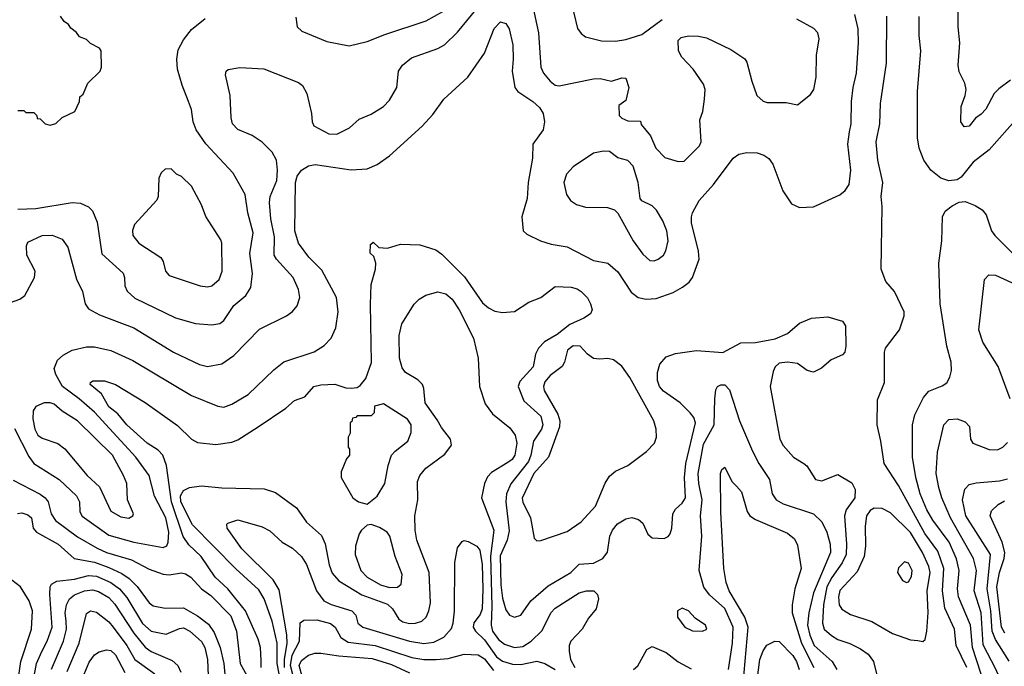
# Model space of a CAD drawing. Extents: x 997026 to 1115308, y 536381 to 619039.
# Tile 394 of 484: x 1065434 to 1070309, y 595931 to 599130. Entities that reach past the tile are written whole.
import ezdxf

# ---------------------------------------------------------------- set-up
doc = ezdxf.new("R2010")
doc.units = 0

msp = doc.modelspace()

# ---------------------------------------------------------------- linework, layer by layer
at = {"layer": '0CON20XD'}
for points in [[(1065365, 597722), (1065435, 597747.1), (1065460, 597765), (1065508, 597855), (1065510.8, 597885), (1065469.2, 597965), (1065468.3, 598011.7), (1065475, 598030), (1065545, 598061.4), (1065595, 598064.4), (1065644.5, 598044.5), (1065672.9, 598005), (1065715.6, 597845.6), (1065746, 597785), (1065758.8, 597725), (1065775, 597698.8), (1065829.5, 597669.5), (1066000, 597605), (1066195.3, 597485.3), (1066325, 597423.6), (1066365, 597413.6), (1066435, 597427.8), (1066495, 597468.1), (1066621.1, 597598.9), (1066755, 597664.4), (1066784.5, 597685.5), (1066808.6, 597715), (1066821.9, 597755), (1066814.5, 597794.5), (1066788.9, 597855), (1066705.5, 597945), (1066693.6, 597965), (1066695.2, 598055), (1066677.5, 598145), (1066670.8, 598225), (1066675.3, 598255), (1066707.2, 598335), (1066710.7, 598385), (1066705.4, 598435.4), (1066684.5, 598474.5), (1066634.5, 598524.5), (1066586.2, 598556.2), (1066515, 598586.7), (1066488.6, 598615), (1066480.6, 598645), (1066477.1, 598755), (1066453.9, 598856.1), (1066456.7, 598875), (1066467.3, 598882.7), (1066525, 598892.5), (1066642.7, 598887.3), (1066815, 598819.2), (1066834.3, 598804.3), (1066856, 598765), (1066878.8, 598665), (1066882, 598625), (1066891.2, 598605), (1066964.5, 598564.5), (1067005, 598564), (1067066.7, 598595), (1067115, 598638), (1067175, 598662.5), (1067235, 598700), (1067265, 598731.2), (1067301.4, 598795), (1067309.4, 598875), (1067330, 598905), (1067375, 598941.1), (1067505, 598986.7), (1067537.1, 599005), (1067601.3, 599068.7), (1067795, 599303.8)], [(1067952.5, 599302.5), (1068002.8, 599065), (1068013.9, 598895), (1068028.5, 598865), (1068060.4, 598825), (1068085, 598805.5), (1068105, 598801.8), (1068275, 598837.1), (1068308.8, 598838.8), (1068365, 598826.2), (1068415, 598842.5), (1068435, 598840), (1068450, 598795), (1068435, 598730), (1068400, 598705), (1068402.5, 598655), (1068415, 598642.5), (1068445, 598630), (1068508.3, 598628.3), (1068511.7, 598611.7), (1068558, 598555), (1068584.2, 598494.2), (1068628.8, 598448.8), (1068695, 598428.8), (1068725, 598430), (1068800.8, 598505), (1068808.6, 598525), (1068802.5, 598635), (1068816, 598675), (1068824.2, 598735.8), (1068827.5, 598785), (1068820.3, 598810.3), (1068768.6, 598885), (1068713.3, 598945), (1068696.3, 598976.3), (1068695, 599026.2), (1068708.7, 599041.3), (1068745, 599050), (1068795, 599048.9), (1068835, 599040), (1068955, 598982), (1069025, 598936.7), (1069035, 598920), (1069058.6, 598825), (1069084.2, 598755), (1069115, 598726), (1069135, 598720), (1069229.5, 598719.5), (1069285, 598708.8), (1069349.7, 598760.3), (1069365.8, 598785), (1069378, 598845), (1069380, 598955), (1069392.5, 599035), (1069386, 599065), (1069366.3, 599086.3), (1069282.2, 599132.2)], [(1070339.7, 598830.3), (1070282.2, 598787.8), (1070258.6, 598765), (1070217.5, 598687.5), (1070195, 598662), (1070167.3, 598642.7), (1070135, 598602.5), (1070110.3, 598600.3), (1070094.3, 598625), (1070095, 598700), (1070116, 598755), (1070120.8, 598785), (1070114.2, 598815), (1070085, 598872.5), (1070080, 598905), (1070089.5, 599015), (1070080, 599095), (1070080, 599265)], [(1068159.3, 599239.3), (1068196.6, 599086.6), (1068215, 599060.8), (1068236.2, 599045), (1068315, 599025.4), (1068385, 599024), (1068435, 599032.3), (1068515, 599057.1), (1068615, 599130)], [(1066802.3, 599142.3), (1066808.8, 599095), (1066832.1, 599072.1), (1066955, 599022.5), (1067065, 599000.6), (1067155, 599021.5), (1067243, 599057), (1067446.1, 599123.9), (1067529, 599171)], [(1065408.1, 597108.1), (1065479.5, 596969.5), (1065505.2, 596935.2), (1065629.6, 596855), (1065715.5, 596775), (1065730, 596745), (1065731.8, 596695), (1065744.3, 596674.3), (1065875, 596579.8), (1065998.8, 596545), (1066145, 596518.8), (1066162.3, 596527.7), (1066169.7, 596545), (1066172.2, 596595), (1066158.4, 596665), (1066102.2, 596772.2), (1066075.2, 596875), (1066008.9, 596965), (1065805, 597187.6), (1065728.8, 597255), (1065646.9, 597315), (1065612.8, 597375), (1065605.3, 597405), (1065621.5, 597445), (1065649, 597471), (1065695, 597494.6), (1065765, 597512.3), (1065805, 597512), (1065885, 597493.8), (1065993.8, 597443.8), (1066285, 597270.9), (1066415, 597217.9), (1066445, 597213.1), (1066485, 597227.3), (1066565, 597275.6), (1066692, 597398), (1066742.7, 597437.3), (1066892.6, 597487.4), (1066942.6, 597517.4), (1066975.9, 597554.1), (1067000, 597605), (1067011.3, 597685), (1067002.3, 597755), (1066930.1, 597890.1), (1066865.2, 597955.2), (1066814.8, 598024.8), (1066795.9, 598085), (1066800, 598325), (1066808, 598355), (1066830, 598385), (1066865, 598406.1), (1066896.6, 598413.4), (1067075, 598386.2), (1067155, 598391.5), (1067205, 598413.3), (1067265, 598456.9), (1067426.6, 598603.4), (1067479.4, 598660.6), (1067535, 598736), (1067653.3, 598845), (1067735.4, 598964.6), (1067784.3, 599085.7), (1067815, 599119.2), (1067841.3, 599111.3), (1067857.8, 599085), (1067876.4, 599005), (1067877.5, 598935)], [(1065425, 598680), (1065455, 598680), (1065465, 598670), (1065505, 598670), (1065520, 598655), (1065521.7, 598641.7), (1065535, 598640), (1065560, 598615), (1065585, 598607.5), (1065613.6, 598616.4), (1065643.9, 598646.1), (1065707.5, 598675), (1065730, 598725), (1065731.7, 598748.3), (1065748.3, 598761.7), (1065772.5, 598815), (1065832.5, 598875), (1065840, 598895), (1065837.5, 598975), (1065829.3, 598989.3), (1065785, 599012.5), (1065765, 599032.5), (1065730, 599045), (1065716.4, 599066.4), (1065687, 599087), (1065676.4, 599106.4), (1065655, 599120), (1065636.4, 599146.4)], [(1065425, 598192.2), (1065515, 598195.8), (1065695, 598225.6), (1065735, 598221.9), (1065775, 598204.3), (1065795, 598184), (1065818.1, 598128.1), (1065840.9, 597970.9), (1065946.5, 597876.5), (1065953.5, 597855), (1065955, 597812.5), (1065966.2, 597786.2), (1066005, 597752.5), (1066205, 597654.6), (1066305, 597626.9), (1066385, 597620.4), (1066425, 597627.7), (1066445, 597641.2), (1066495, 597716.7), (1066554.8, 597765.2), (1066579.3, 597805), (1066587.1, 597875), (1066573.9, 597973.9), (1066590.6, 598075), (1066564.7, 598174.7), (1066550, 598265), (1066491.2, 598371.2), (1066356.4, 598515), (1066308.8, 598585), (1066293.1, 598625), (1066284.5, 598685), (1066270.4, 598725), (1066238.2, 598805), (1066215.8, 598884.2), (1066213.1, 598935), (1066219.7, 598980.3), (1066245, 599030), (1066285, 599081.4), (1066352.5, 599135)], [(1067877.5, 598935), (1067872.5, 598875), (1067885.7, 598795), (1067900.8, 598775), (1067975.7, 598725), (1068007.8, 598695), (1068025.4, 598665), (1068032.1, 598625), (1068025.3, 598584.7), (1067975.6, 598514.4), (1067972.9, 598445), (1067951.5, 598325), (1067946.9, 598245), (1067920, 598155), (1067926.7, 598085), (1067945, 598068.8), (1068012.5, 598035), (1068065, 598018.6), (1068145, 598005.6), (1068275, 597938.6), (1068346.7, 597925), (1068395, 597882.5), (1068462.1, 597782.1), (1068496.2, 597755), (1068536.6, 597746.6), (1068585, 597751.2), (1068670.4, 597779.6), (1068716.4, 597806.4), (1068748.5, 597831.5), (1068766, 597854), (1068798.5, 597945), (1068795.6, 597984.4), (1068760.8, 598125), (1068760, 598155), (1068766.2, 598175), (1068798.5, 598235), (1068869.1, 598315), (1068967.1, 598445), (1068995, 598464.1), (1069035, 598472.7), (1069085, 598470.9), (1069119.2, 598459.2), (1069142.6, 598442.6), (1069163.3, 598415), (1069212.8, 598282.8), (1069255, 598218.8), (1069295, 598200), (1069365, 598204), (1069495, 598263.1), (1069521.4, 598285), (1069541.1, 598315), (1069548.8, 598385), (1069534, 598514), (1069543.2, 598575), (1069551.1, 598615), (1069552.3, 598725), (1069560.4, 598795), (1069577.3, 598865), (1069586.7, 599015), (1069585.3, 599085), (1069568.5, 599155)], [(1070124.4, 595925), (1070070.3, 596035), (1070063.4, 596115), (1070015, 596219.2), (1070003.8, 596303.8), (1070010.2, 596415), (1069980.5, 596500.5), (1069915, 596588.2), (1069785.9, 596825), (1069714.7, 596934.7), (1069698.5, 597045), (1069679.1, 597125), (1069680.7, 597249.3), (1069715.8, 597335), (1069716.2, 597485), (1069721.2, 597505), (1069790, 597595), (1069813.8, 597665), (1069814, 597685), (1069765.7, 597785.7), (1069722, 597835), (1069700, 597895), (1069704.4, 598205), (1069699.5, 598255), (1069707.5, 598325), (1069683.8, 598435), (1069674.6, 598525), (1069692.9, 598615), (1069696.9, 598715), (1069726.2, 598915), (1069727.6, 599147.6)], [(1070375, 598643.6), (1070235, 598485.5), (1070154.4, 598425), (1070095, 598351.2), (1070075, 598338), (1070035, 598332.5), (1069995, 598345.8), (1069945, 598385.8), (1069910.6, 598435), (1069888.1, 598495), (1069880, 598545), (1069880, 598775), (1069896.2, 598975), (1069888, 599052), (1069887.9, 599145)], [(1068575, 597936.7), (1068595, 597944.4), (1068622.5, 597965), (1068633.8, 597986.2), (1068644.6, 598035), (1068638.4, 598085), (1068619.3, 598135), (1068587.5, 598187.5), (1068565, 598208.8), (1068515, 598234.3), (1068506, 598245), (1068496.2, 598325), (1068472.5, 598405), (1068445, 598432.5), (1068396.4, 598446.4), (1068355, 598477.5), (1068325, 598480), (1068275, 598470), (1068175, 598401.9), (1068141.8, 598365), (1068128.9, 598325), (1068142.1, 598265), (1068161.1, 598235), (1068191.2, 598215), (1068235, 598203.1), (1068345, 598200), (1068378.8, 598188.8), (1068395, 598173.3), (1068472, 598035), (1068519.9, 597969.9), (1068555, 597938.5), (1068575, 597936.7)], [(1066365, 597807.5), (1066385, 597814), (1066422, 597845), (1066437.5, 597885), (1066435.6, 598025), (1066430.9, 598040.9), (1066355.8, 598155.8), (1066333.9, 598213.9), (1066285, 598306.7), (1066235, 598353.3), (1066210, 598365), (1066185, 598392.5), (1066155, 598390), (1066135, 598372.5), (1066123.3, 598345), (1066120, 598255), (1066113.6, 598236.4), (1066002.7, 598117.3), (1065992.7, 598087.3), (1065995, 598062.5), (1066024, 598025), (1066132.7, 597952.7), (1066144.3, 597934.3), (1066157.1, 597885), (1066173.8, 597865), (1066327.5, 597812.5), (1066365, 597807.5)], [(1070236.7, 595765), (1070151.5, 596025), (1070141.8, 596135), (1070082.4, 596275), (1070077.9, 596315), (1070086, 596405), (1070073.3, 596463.3), (1070036, 596545), (1069955, 596654.7), (1069925, 596705.4), (1069893.3, 596785), (1069871.6, 596865), (1069855.2, 596965), (1069854.6, 597125), (1069866.8, 597175), (1069909.8, 597260.2), (1069935, 597292.2), (1070001.7, 597318.3), (1070025, 597334.2), (1070039.3, 597360.7), (1070047.5, 597395), (1070046.2, 597435), (1070024.6, 597515), (1069992.1, 597725), (1069984.6, 597924.6), (1069999.2, 598035), (1070003.1, 598155), (1070017.2, 598182.8), (1070050.5, 598209.5), (1070085, 598226.7), (1070115, 598230.5), (1070165, 598211.1), (1070199.7, 598189.7), (1070218.7, 598165), (1070245.9, 598085.9), (1070262.8, 598062.8), (1070443.2, 597883.2)], [(1066629.6, 595925), (1066629.8, 595959.8), (1066626, 596025), (1066615, 596066.2), (1066551.9, 596205), (1066465.6, 596315), (1066402.6, 596372.6), (1066333.5, 596475), (1066272.3, 596532.3), (1066243, 596573), (1066186.4, 596745), (1066160.8, 596925), (1066143.5, 596975), (1066119.7, 596999.7), (1066065.5, 597035), (1065965.5, 597125), (1065920.2, 597180.2), (1065875, 597213.9), (1065839.6, 597279.6), (1065783.1, 597325), (1065784.6, 597335.4), (1065796.4, 597343.6), (1065855, 597342.9), (1065909.2, 597325), (1066055.9, 597235.9), (1066215, 597122.5), (1066285.5, 597055.5), (1066315, 597038.9), (1066405, 597028.5), (1066485, 597039.2), (1066515, 597050.8), (1066615, 597115.6), (1066751.4, 597208.6), (1066795, 597245.7), (1066845.8, 597264.2), (1066890, 597315), (1066925, 597324.2), (1066995, 597326.9), (1067048.3, 597308.3), (1067075, 597307.5), (1067105, 597310), (1067119.3, 597320.7), (1067148.8, 597355), (1067175.9, 597434.1), (1067170.5, 597720.5), (1067175, 597820), (1067196.7, 597895), (1067197.5, 597925), (1067188.3, 597958.3), (1067170, 597975), (1067171.7, 598018.3), (1067185, 598030), (1067212.5, 598002.5), (1067255, 598000), (1067320.5, 598019.5), (1067415, 598016.2), (1067495, 597991.2), (1067525, 597970), (1067637, 597857), (1067725, 597729.5), (1067755, 597704.5), (1067787.6, 597687.6), (1067825, 597680.9), (1067885, 597686.9), (1067955, 597732.9), (1068015, 597755.5), (1068085, 597810.6), (1068165, 597806.2), (1068195, 597797.7), (1068215, 597784.5), (1068245, 597753.1), (1068261.2, 597725), (1068267.9, 597695), (1068260, 597675), (1068227.4, 597652.6), (1068158.5, 597621.5), (1068095, 597571.8), (1068033.1, 597536.9), (1068003.6, 597505), (1067987.8, 597475), (1067976.9, 597413.1), (1067910.7, 597339.3), (1067901.8, 597315), (1067930.5, 597245), (1068015, 597168.2), (1068024.1, 597125), (1068017.6, 597105), (1067978.3, 597045), (1067965.1, 596974.9), (1067953.6, 596945), (1067866.3, 596833.7), (1067844.4, 596785), (1067840.8, 596745), (1067858.4, 596601.6), (1067847.9, 596555), (1067812.6, 596477.4), (1067816.6, 596335), (1067825, 596268.8), (1067840.9, 596210.9), (1067860, 596185), (1067885, 596174.4), (1067915, 596184.4), (1067965.6, 596254.4), (1068051, 596329), (1068163.1, 596395), (1068205, 596436.2), (1068275, 596441.8), (1068321.1, 596465), (1068344.6, 596495.4), (1068356.5, 596575), (1068368.9, 596605), (1068394.7, 596635.3), (1068435, 596661.4), (1068465, 596667.1), (1068497.6, 596657.6), (1068519.1, 596639.1), (1068544.3, 596585), (1068565, 596567.1), (1068625, 596563.5), (1068645, 596573.1), (1068655, 596586), (1068663.6, 596615), (1068667.9, 596685), (1068682, 596708), (1068715, 596737.5), (1068730, 596765), (1068725.2, 596865), (1068732.4, 596935), (1068779.7, 597135), (1068771.5, 597161.5), (1068754.5, 597185), (1068704.4, 597235), (1068622.3, 597292.3), (1068601.5, 597315), (1068592.3, 597345), (1068591.5, 597385), (1068603.8, 597426.2), (1068635, 597461.4), (1068681.7, 597478.3), (1068785, 597493.1), (1068915, 597483.5), (1069005, 597531.4), (1069077, 597533), (1069175, 597550.8), (1069235, 597578), (1069295, 597628), (1069355, 597652.5), (1069435, 597660), (1069508.8, 597638.8), (1069523.3, 597615), (1069523.8, 597515), (1069520, 597485), (1069508.3, 597471.7), (1069452.5, 597447.5), (1069404.1, 597405.9), (1069365, 597386.2), (1069332.5, 597395), (1069285, 597428.8), (1069235, 597436.2), (1069195, 597430), (1069175, 597412.5), (1069165, 597390), (1069150, 597315), (1069198.1, 597055), (1069213.9, 597023.9), (1069265, 596965.8), (1069316, 596935), (1069332.1, 596922.1), (1069375, 596855.8), (1069405, 596848.6), (1069485, 596880), (1069555, 596839.2), (1069571.3, 596805), (1069569.7, 596765), (1069526.7, 596705), (1069517.8, 596675), (1069528.4, 596535), (1069525.8, 596485), (1069506.8, 596443.2), (1069455, 596371.2), (1069430.9, 596325), (1069414, 596235), (1069409.5, 596145), (1069417.5, 596115), (1069453.6, 596083.6), (1069485, 596063.9), (1069544.7, 596044.7), (1069597.7, 596017.7), (1069635, 595991.5), (1069661.1, 595955), (1069686.4, 595855)], [(1070337.7, 597255), (1070279.5, 597415), (1070203.1, 597535), (1070182.5, 597595), (1070211.2, 597845), (1070232.3, 597867.7), (1070265, 597866), (1070385, 597812.3)], [(1066729.9, 595835), (1066708.7, 595945), (1066709.2, 596045), (1066685, 596154.3), (1066645.2, 596265), (1066619.2, 596309.2), (1066505, 596413.2), (1066290.3, 596630.3), (1066232, 596745), (1066230.9, 596775), (1066245, 596800.8), (1066275, 596815.7), (1066335, 596824.7), (1066435, 596814.3), (1066645, 596808.5), (1066701.3, 596791.3), (1066804.8, 596714.8), (1066853.7, 596643.7), (1066928.3, 596578.3), (1066947, 596537), (1066967.3, 596432.7), (1066981.7, 596391.7), (1067015, 596354.7), (1067127.9, 596285), (1067255, 596238.7), (1067279.5, 596215), (1067310.9, 596165), (1067331, 596151), (1067365, 596142.2), (1067394.8, 596145.2), (1067425.3, 596154.7), (1067446.2, 596173.8), (1067460, 596205), (1067467.6, 596245), (1067461.8, 596395), (1067401.3, 596555), (1067392.7, 596605), (1067390.9, 596675), (1067406.2, 596755), (1067403.9, 596845), (1067414.7, 596875.3), (1067445, 596911.1), (1067539.8, 596980.2), (1067572.2, 597025), (1067567.8, 597055), (1067522.4, 597112.4), (1067500.7, 597150.7), (1067442, 597235), (1067436, 597305), (1067428.4, 597325), (1067405, 597348.1), (1067344.9, 597384.9), (1067327.3, 597407.3), (1067315.2, 597455.2), (1067313.2, 597566.8), (1067325.9, 597625), (1067388.1, 597721.9), (1067412, 597748), (1067445, 597766.5), (1067505, 597782.8), (1067545, 597773.2), (1067575, 597747.3), (1067610, 597695), (1067680.5, 597555), (1067704.4, 597455), (1067711.5, 597315), (1067739.3, 597229.3), (1067775, 597180.8), (1067861.5, 597111.5), (1067888.2, 597075), (1067895.3, 597035.3), (1067885.9, 596975), (1067872.7, 596955), (1067850.4, 596939.6), (1067770.9, 596889.1), (1067750.9, 596869.1), (1067735.3, 596834.7), (1067721.5, 596765), (1067781.7, 596605), (1067764.7, 596475.3), (1067771.7, 596228.3), (1067768, 596135), (1067775.9, 596105), (1067805, 596063.1), (1067835, 596040.7), (1067885, 596024.3), (1067925, 596029.5), (1067967.3, 596055), (1068021.5, 596108.5), (1068064.7, 596195.3), (1068085, 596218.5), (1068205, 596294.2), (1068240, 596305), (1068276.7, 596305), (1068295, 596286.7), (1068300, 596265), (1068288, 596215), (1068251.1, 596168.9), (1068220, 596115), (1068163.1, 596055), (1068154.5, 596035), (1068154.6, 596005.4), (1068162.2, 595965), (1068182.9, 595925)], [(1067995, 596551.2), (1068015, 596554.2), (1068145, 596597.3), (1068215, 596645.5), (1068285, 596723.3), (1068332.7, 596837.3), (1068355, 596872.2), (1068385, 596896.4), (1068445, 596924.5), (1068537, 596993), (1068578.1, 597035), (1068587.8, 597065), (1068585.5, 597105), (1068573.8, 597145), (1068455, 597360), (1068415.8, 597415.8), (1068375, 597447.3), (1068346.4, 597453.6), (1068305, 597450), (1068275, 597454.5), (1068245.7, 597475), (1068209.2, 597515), (1068175, 597516.9), (1068146.5, 597495), (1068132.1, 597435), (1068120.9, 597415), (1068060.1, 597369.9), (1068035, 597338.6), (1068028.1, 597315), (1068031, 597295), (1068099, 597179), (1068108.2, 597145), (1068106.7, 597115), (1068052, 596965), (1067980, 596885), (1067922.6, 596762.6), (1067925, 596742.9), (1067963.6, 596665), (1067982, 596565), (1067995, 596551.2)], [(1068943.2, 595915), (1068963.3, 596045), (1068966.8, 596125), (1068925, 596217.1), (1068849.6, 596285), (1068821.9, 596321.9), (1068799.1, 596405), (1068810.9, 596575), (1068805.3, 596675), (1068813.6, 596755), (1068796.8, 596835), (1068794, 596885), (1068820.4, 597029.6), (1068871.9, 597125), (1068876.2, 597253.8), (1068881.3, 597298.7), (1068889.2, 597315), (1068905, 597323.3), (1068925, 597323.3), (1068949.1, 597299.1), (1068997.9, 597145), (1069063.2, 596995), (1069093.9, 596935), (1069146.2, 596855), (1069159.1, 596785), (1069180.5, 596755), (1069214.2, 596735), (1069364.3, 596685), (1069405.3, 596645.3), (1069430.4, 596595), (1069446.6, 596535), (1069449.4, 596495), (1069363.7, 596295), (1069340.9, 596195), (1069335.4, 596135), (1069345.6, 596085.5), (1069367.6, 596035), (1069457.7, 595955), (1069480.4, 595915)], [(1065975, 596664.6), (1065994.2, 596675), (1065998.6, 596685), (1065968.5, 596755), (1065964.4, 596835), (1065949.1, 596875), (1065893.4, 596975), (1065721.1, 597145), (1065645, 597193.3), (1065605, 597227.3), (1065585, 597234.4), (1065555, 597234.2), (1065514.2, 597215.8), (1065500.8, 597195), (1065498.8, 597155), (1065510, 597105), (1065525, 597074.3), (1065545, 597059.4), (1065623.5, 597033.5), (1065657.6, 597007.6), (1065768.5, 596875), (1065829.8, 596819.8), (1065885, 596698.6), (1065935, 596670.9), (1065975, 596664.6)], [(1067155, 596733.3), (1067205, 596773.3), (1067242, 596835), (1067259.2, 596925), (1067275.7, 596975), (1067293.8, 596996.2), (1067356, 597045), (1067373, 597087), (1067373.1, 597125), (1067355, 597154), (1067235, 597228.8), (1067191.7, 597218.3), (1067190, 597185), (1067175, 597170), (1067105, 597170), (1067098.3, 597161.7), (1067081.7, 597158.3), (1067078.3, 597141.7), (1067070, 597135), (1067070, 597085), (1067060, 597065), (1067060, 597015), (1067067.5, 597005), (1067067.5, 596975), (1067051.7, 596958.3), (1067026.4, 596893.6), (1067026.2, 596865), (1067083.3, 596765), (1067112.5, 596745), (1067155, 596733.3)], [(1069985.3, 596815), (1069971.1, 596885), (1069978.9, 596991.1), (1070009.2, 597125), (1070035, 597152), (1070075, 597156), (1070115, 597141.2), (1070137.3, 597117.3), (1070142, 597055), (1070154, 597035), (1070235, 597002.9), (1070275, 597001.9), (1070302, 597015), (1070325, 597038)], [(1069016.6, 595845), (1069041.7, 596125), (1069023.9, 596175), (1068947, 596305), (1068932.7, 596345), (1068920.6, 596415), (1068906, 596694), (1068903.3, 596885), (1068910, 596905), (1068925, 596916.7), (1068960, 596845), (1068982.7, 596822.7), (1069007.5, 596795), (1069036.2, 596696.2), (1069050, 596675), (1069077.7, 596657.7), (1069235, 596590), (1069271.1, 596561.1), (1069285, 596530), (1069303.8, 596415), (1069272.2, 596315), (1069258.1, 596235), (1069259.2, 596195), (1069304.6, 596045), (1069365.6, 595925)], [(1065402.7, 596852.7), (1065535, 596783.3), (1065560, 596765), (1065574.8, 596744.8), (1065590.5, 596685), (1065612.5, 596652.5), (1065721.4, 596571.4), (1065818.8, 596515), (1065865, 596494.4), (1065987.4, 596457.4), (1066075, 596411.3), (1066145, 596387.1), (1066175, 596383.3), (1066235, 596394.4), (1066255, 596389.4), (1066281.4, 596371.4), (1066334.3, 596315), (1066381.5, 596281.5), (1066480.4, 596180.4), (1066508.2, 596105), (1066526.4, 595945), (1066581.9, 595845)], [(1070332.7, 595957.3), (1070265, 596063.4), (1070249.4, 596105), (1070242.4, 596205), (1070224.9, 596315), (1070240.2, 596485), (1070118, 596675), (1070102.3, 596755), (1070113.2, 596806.8), (1070135, 596831.1), (1070170.5, 596839.5), (1070285, 596848.6), (1070325, 596859.4)], [(1070333.7, 595765), (1070267.5, 595917.5), (1070205, 596036.9), (1070193.8, 596195), (1070159.6, 596305), (1070170.7, 596405), (1070156.1, 596465), (1070042.7, 596665), (1069999.4, 596765), (1069985.3, 596815)], [(1070312, 596095), (1070295.5, 596125), (1070272.9, 596325), (1070286, 596395), (1070308.8, 596465), (1070311.1, 596495), (1070298.5, 596545), (1070238.5, 596675), (1070245, 596700), (1070278.4, 596731.6), (1070309.8, 596750.2)], [(1065423, 596687), (1065445, 596690.5), (1065475, 596680.6), (1065492.5, 596665), (1065500.8, 596615), (1065516.9, 596595), (1065625, 596535.2), (1065704.8, 596464.8), (1065805, 596446.7), (1065875, 596420.3), (1065939.9, 596389.9), (1065977.1, 596365), (1066015.7, 596325.7), (1066074.8, 596244.8), (1066095, 596230.4), (1066155, 596219.1), (1066245, 596220.5), (1066315, 596181.1), (1066369.9, 596139.9), (1066397.7, 596097.7), (1066426.3, 596025), (1066444.8, 595945), (1066455, 595836.2)], [(1069905, 596053.3), (1069916.9, 596063.1), (1069925.5, 596104.5), (1069933, 596197), (1069927.4, 596305), (1069942.2, 596395), (1069936.3, 596425), (1069904.4, 596495), (1069845, 596593.5), (1069745, 596690.5), (1069705, 596712.2), (1069665, 596714.3), (1069645, 596701.9), (1069626.5, 596675), (1069620.4, 596625), (1069622.4, 596525), (1069615.2, 596474.8), (1069581, 596399), (1069495, 596306.9), (1069487.5, 596275), (1069491.2, 596235), (1069505, 596213.1), (1069547, 596187), (1069653.3, 596153.3), (1069755, 596093.5), (1069845, 596062), (1069880.7, 596059.3), (1069905, 596053.3)], [(1066746.2, 595925), (1066746, 595965), (1066758.8, 596045), (1066757, 596087), (1066719, 596309), (1066688.6, 596358.6), (1066535, 596512.9), (1066461.2, 596615), (1066460, 596635), (1066465, 596640), (1066515, 596656), (1066635, 596620.5), (1066672.1, 596602.1), (1066734.6, 596544.6), (1066785.8, 596515), (1066829.4, 596475), (1066854.5, 596434.5), (1066903.8, 596305), (1066940, 596255), (1066976.8, 596236.8), (1067079.2, 596205), (1067098, 596185), (1067108, 596145), (1067134, 596125), (1067363.6, 596056.4), (1067435, 596043.5), (1067485, 596050.6), (1067534.3, 596075.7), (1067571.5, 596118.5), (1067581.2, 596145), (1067586.7, 596203.3), (1067588.5, 596445), (1067602.6, 596517.4), (1067625, 596548.6), (1067635, 596552.9), (1067655, 596548.6), (1067697.5, 596525), (1067711.8, 596505), (1067724.4, 596435), (1067726.7, 596313.3), (1067724.8, 596215), (1067715, 596187.3), (1067683.6, 596146.4), (1067679.6, 596125), (1067691.2, 596105), (1067735, 596061.8), (1067795, 595978.7), (1067825, 595956.1), (1067875, 595941.6), (1067915, 595939.6), (1067995, 595957.1), (1068035, 595945.8), (1068085, 595915.3)], [(1067265, 596321.6), (1067305, 596321.9), (1067323.2, 596336.8), (1067327.3, 596385), (1067292.7, 596475), (1067267.5, 596575), (1067254.2, 596595), (1067215, 596618.1), (1067175, 596632), (1067155, 596630), (1067126, 596605), (1067115, 596586.7), (1067096.9, 596525), (1067095.6, 596485), (1067122.9, 596405), (1067155, 596372), (1067220.8, 596335), (1067265, 596321.6)], [(1069825, 596345.8), (1069835, 596349.2), (1069849.3, 596375), (1069852.2, 596405), (1069835, 596442), (1069815, 596448), (1069785, 596418.8), (1069780, 596395), (1069805.5, 596355.5), (1069825, 596345.8)], [(1065485.2, 595765), (1065517.3, 595945), (1065544.3, 596005), (1065570.2, 596055), (1065595.6, 596125), (1065583.4, 596286.6), (1065586.1, 596323.9), (1065592.7, 596337.3), (1065618.2, 596351.8), (1065705, 596361.5), (1065775, 596380.9), (1065815, 596377.6), (1065885, 596346.6), (1065928, 596315), (1065965, 596270.9), (1066043, 596143), (1066085, 596104.7), (1066160.2, 596089.8), (1066225, 596118), (1066245, 596120.9), (1066276.5, 596105), (1066335, 596054.6), (1066350.8, 596025), (1066364.8, 595965), (1066369.3, 595845)], [(1065412.6, 595757.4), (1065439.4, 595955), (1065493.6, 596115), (1065497.7, 596205), (1065481.9, 596255), (1065438.7, 596325), (1065395, 596357.6)], [(1065592.1, 595917.9), (1065652.1, 596055), (1065666.3, 596115), (1065664.1, 596155), (1065659.8, 596195), (1065665.6, 596235), (1065681.1, 596265), (1065705, 596284.8), (1065755, 596304.3), (1065795, 596309.4), (1065825, 596300.6), (1065875, 596271.2), (1065905, 596238.6), (1065999.6, 596095), (1066055, 596026.2), (1066085, 596004.8), (1066189.3, 595959.3), (1066217.9, 595935), (1066232.2, 595902.2)], [(1065669.8, 595905), (1065729.6, 596045), (1065765, 596192.5), (1065785, 596206.2), (1065815, 596199.6), (1065875, 596151.8), (1065896.5, 596125), (1065964.3, 596035), (1066004.2, 595964.2), (1066103.7, 595893.7)], [(1068815, 596104.4), (1068836, 596115), (1068830, 596135), (1068779.4, 596169.4), (1068745, 596206), (1068715, 596218.6), (1068691.2, 596205), (1068692, 596175), (1068728, 596125), (1068765, 596106.7), (1068815, 596104.4)], [(1066800, 595840), (1066775.2, 595935), (1066784.1, 595985.9), (1066819.4, 596055), (1066823.8, 596146.2), (1066840.8, 596159.2), (1066905, 596161.2), (1066973.5, 596143.5), (1066995.8, 596125), (1067023.9, 596073.9), (1067061.4, 596051.4), (1067194.9, 596034.9), (1067375.5, 595975.5), (1067435, 595965.2), (1067495.6, 595964.4), (1067555, 595970.5), (1067635, 595992.1), (1067705, 595988.7), (1067735, 595968.5), (1067779.9, 595909.9)], [(1069073.3, 595773.3), (1069099.3, 595965), (1069115, 596008.6), (1069134.1, 596035.9), (1069173.7, 596056.3), (1069195, 596053.5), (1069261.6, 595985), (1069281.1, 595955), (1069294, 595915)], [(1065737.9, 595852.1), (1065778.7, 595951.4), (1065805, 595988.2), (1065827.8, 596002.2), (1065865, 596013.3), (1065885, 596009.3), (1065908.3, 595988.3), (1065955, 595900.8)], [(1066842.1, 595845), (1066818.1, 595935), (1066829.9, 595960.1), (1066865, 595985.6), (1066895, 595996.4), (1066925, 595995.6), (1067015, 595982.3), (1067179.4, 595969.4), (1067275, 595940), (1067365, 595898.7)], [(1068473.6, 595915), (1068495.6, 595934.4), (1068539.4, 596015), (1068565, 596029.4), (1068635, 596000), (1068695, 595953.3), (1068759.5, 595919.5)]]:
    msp.add_lwpolyline(points, dxfattribs=at)

doc.saveas('drawing.dxf')
